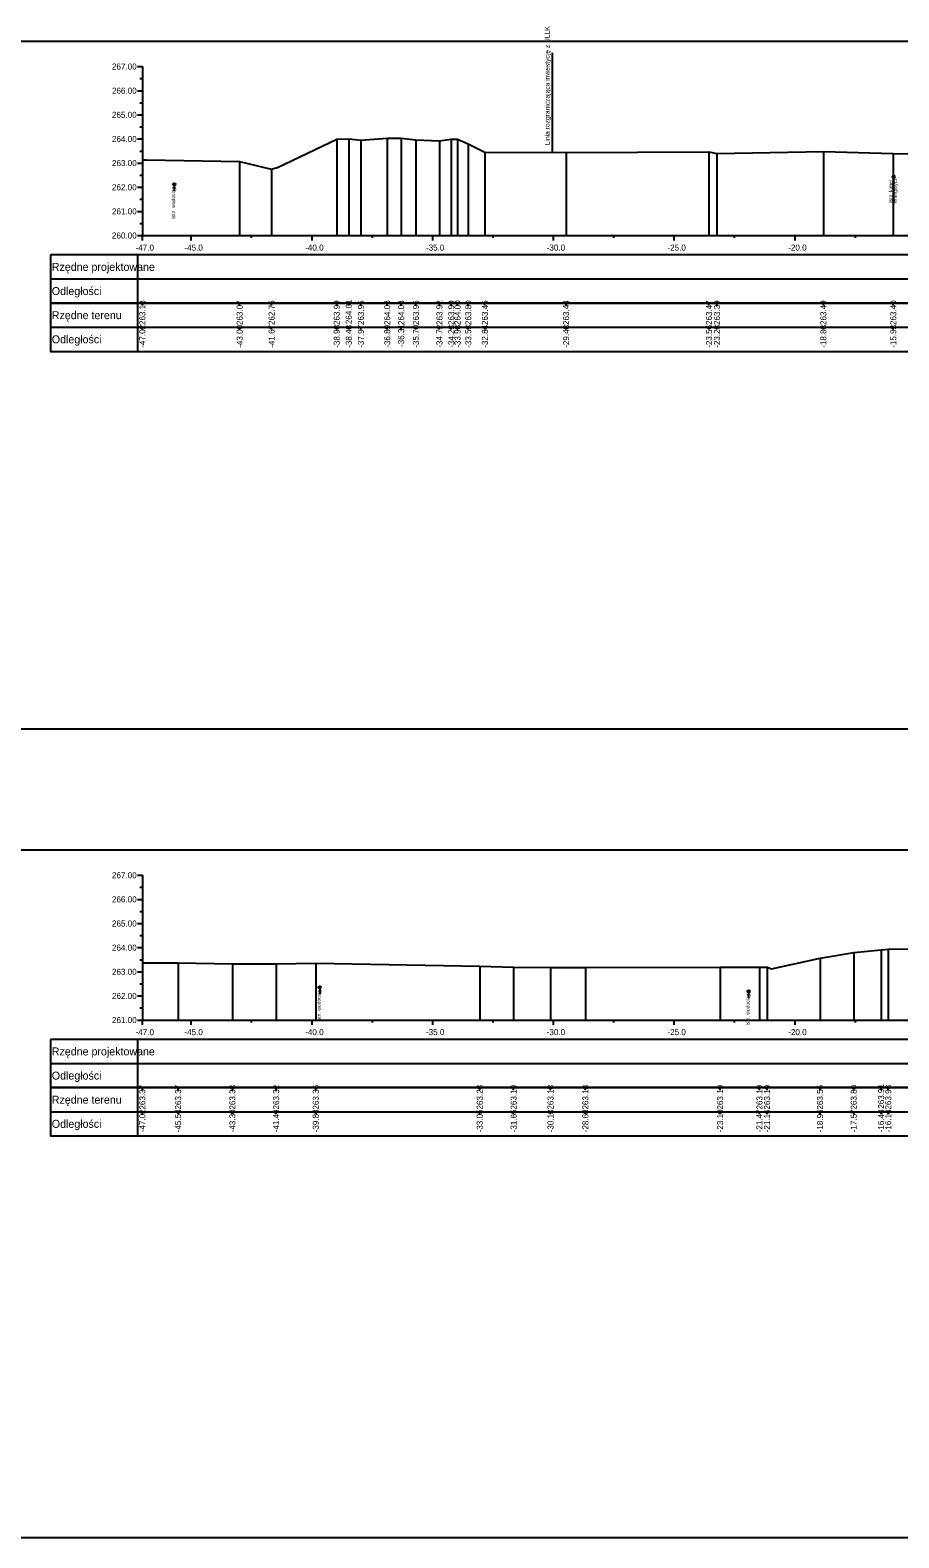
# Model space of a CAD drawing. Extents: x 6516023 to 6560129, y 5513077 to 5529206.
# Drawn here: x 6520548.3 to 6520584.3, y 5514518.2 to 5514580.6 of the extents above; entities that cross this region are included whole.
import ezdxf

# ---------------------------------------------------------------- set-up
doc = ezdxf.new("R2010")
doc.units = 0
for name, color, linetype in [('TOR_PRZEK_P-kable', 7, 'Continuous'), ('TOR_PRZEK_P-tabelka istniejace', 7, 'Continuous'), ('TOR_PRZEK_P-tabelka projektowane', 7, 'Continuous'), ('TOR_PRZEK_P-teren istniejacy', 7, 'Continuous'), ('TOR_PRZEK_P-uklad odniesienia', 7, 'Continuous'), ('TOR_PS_T-granica PKP-projektowana', 7, 'Continuous'), ('TOR_RAMKI-ramka+tabelka 1', 7, 'Continuous')]:
    doc.layers.add(name, color=color, linetype=linetype)

msp = doc.modelspace()

# ---------------------------------------------------------------- linework, layer by layer
at = {"layer": 'TOR_PRZEK_P-kable'}
for p, q in [((6520554.284, 5514574.222), (6520554.284, 5514573.952)), ((6520584.067, 5514574.537), (6520584.067, 5514573.428)), ((6520560.309, 5514540.962), (6520560.309, 5514540.692)), ((6520578.068, 5514540.797), (6520578.068, 5514540.527))]:
    msp.add_line(p, q, dxfattribs=at)
for centre in [(6520554.284, 5514574.222), (6520584.067, 5514574.537), (6520560.309, 5514540.962), (6520578.068, 5514540.797)]:
    msp.add_circle(centre, 0.05, dxfattribs=at)
at = {"layer": 'TOR_PRZEK_P-tabelka istniejace'}
for p, q in [((6520549.163, 5514569.306), (6520549.163, 5514567.306)), ((6520552.763, 5514569.306), (6520552.763, 5514567.306)), ((6520552.963, 5514569.206), (6520552.963, 5514569.306)), ((6520556.99, 5514569.206), (6520556.99, 5514569.306)), ((6520558.315, 5514569.206), (6520558.315, 5514569.306)), ((6520561.01, 5514569.206), (6520561.01, 5514569.306)), ((6520561.511, 5514569.206), (6520561.511, 5514569.306)), ((6520562.013, 5514569.206), (6520562.013, 5514569.306)), ((6520563.102, 5514569.206), (6520563.102, 5514569.306)), ((6520563.68, 5514569.206), (6520563.68, 5514569.306)), ((6520564.29, 5514569.206), (6520564.29, 5514569.306)), ((6520565.265, 5514569.206), (6520565.265, 5514569.306)), ((6520565.753, 5514569.206), (6520565.753, 5514569.306)), ((6520566.013, 5514569.206), (6520566.013, 5514569.306)), ((6520566.458, 5514569.206), (6520566.458, 5514569.306)), ((6520567.146, 5514569.206), (6520567.146, 5514569.306)), ((6520570.508, 5514569.206), (6520570.508, 5514569.306)), ((6520576.426, 5514569.206), (6520576.426, 5514569.306)), ((6520576.756, 5514569.206), (6520576.756, 5514569.306)), ((6520581.161, 5514569.206), (6520581.161, 5514569.306)), ((6520584.057, 5514569.206), (6520584.057, 5514569.306)), ((6520549.163, 5514568.306), (6520642.963, 5514568.306)), ((6520552.963, 5514568.206), (6520552.963, 5514568.306)), ((6520556.99, 5514568.206), (6520556.99, 5514568.306)), ((6520558.315, 5514568.206), (6520558.315, 5514568.306)), ((6520561.01, 5514568.206), (6520561.01, 5514568.306)), ((6520561.511, 5514568.206), (6520561.511, 5514568.306)), ((6520562.013, 5514568.206), (6520562.013, 5514568.306)), ((6520563.102, 5514568.206), (6520563.102, 5514568.306)), ((6520563.68, 5514568.206), (6520563.68, 5514568.306)), ((6520564.29, 5514568.206), (6520564.29, 5514568.306)), ((6520565.265, 5514568.206), (6520565.265, 5514568.306)), ((6520565.753, 5514568.206), (6520565.753, 5514568.306)), ((6520566.013, 5514568.206), (6520566.013, 5514568.306)), ((6520566.458, 5514568.206), (6520566.458, 5514568.306)), ((6520567.146, 5514568.206), (6520567.146, 5514568.306)), ((6520570.508, 5514568.206), (6520570.508, 5514568.306)), ((6520576.426, 5514568.206), (6520576.426, 5514568.306)), ((6520576.756, 5514568.206), (6520576.756, 5514568.306)), ((6520581.161, 5514568.206), (6520581.161, 5514568.306)), ((6520584.057, 5514568.206), (6520584.057, 5514568.306)), ((6520549.163, 5514536.806), (6520549.163, 5514534.806)), ((6520552.763, 5514536.806), (6520552.763, 5514534.806)), ((6520552.963, 5514536.706), (6520552.963, 5514536.806)), ((6520554.443, 5514536.706), (6520554.443, 5514536.806)), ((6520556.69, 5514536.706), (6520556.69, 5514536.806)), ((6520558.502, 5514536.706), (6520558.502, 5514536.806)), ((6520560.145, 5514536.706), (6520560.145, 5514536.806)), ((6520566.933, 5514536.706), (6520566.933, 5514536.806)), ((6520568.335, 5514536.706), (6520568.335, 5514536.806)), ((6520569.863, 5514536.706), (6520569.863, 5514536.806)), ((6520571.308, 5514536.706), (6520571.308, 5514536.806)), ((6520576.886, 5514536.706), (6520576.886, 5514536.806)), ((6520578.515, 5514536.706), (6520578.515, 5514536.806)), ((6520578.831, 5514536.706), (6520578.831, 5514536.806)), ((6520581.023, 5514536.706), (6520581.023, 5514536.806)), ((6520582.418, 5514536.706), (6520582.418, 5514536.806)), ((6520583.553, 5514536.706), (6520583.553, 5514536.806)), ((6520583.847, 5514536.706), (6520583.847, 5514536.806)), ((6520549.163, 5514535.806), (6520642.963, 5514535.806)), ((6520552.963, 5514535.706), (6520552.963, 5514535.806)), ((6520554.443, 5514535.706), (6520554.443, 5514535.806)), ((6520556.69, 5514535.706), (6520556.69, 5514535.806)), ((6520558.502, 5514535.706), (6520558.502, 5514535.806)), ((6520560.145, 5514535.706), (6520560.145, 5514535.806)), ((6520566.933, 5514535.706), (6520566.933, 5514535.806)), ((6520568.335, 5514535.706), (6520568.335, 5514535.806)), ((6520569.863, 5514535.706), (6520569.863, 5514535.806)), ((6520571.308, 5514535.706), (6520571.308, 5514535.806)), ((6520576.886, 5514535.706), (6520576.886, 5514535.806)), ((6520578.515, 5514535.706), (6520578.515, 5514535.806)), ((6520578.831, 5514535.706), (6520578.831, 5514535.806)), ((6520581.023, 5514535.706), (6520581.023, 5514535.806)), ((6520582.418, 5514535.706), (6520582.418, 5514535.806)), ((6520583.553, 5514535.706), (6520583.553, 5514535.806)), ((6520583.847, 5514535.706), (6520583.847, 5514535.806))]:
    msp.add_line(p, q, dxfattribs=at)
for points in [[(6520561.01, 5514576.094), (6520561.01, 5514572.306), (6520561.01, 5514572.176), (6520561.01, 5514572.106)], [(6520561.511, 5514576.118), (6520561.511, 5514572.306), (6520561.511, 5514572.176), (6520561.511, 5514572.106)], [(6520562.013, 5514576.06), (6520562.013, 5514572.306), (6520562.013, 5514572.176), (6520562.013, 5514572.106)], [(6520563.102, 5514576.134), (6520563.102, 5514572.306), (6520563.102, 5514572.176), (6520563.102, 5514572.106)], [(6520563.68, 5514576.137), (6520563.68, 5514572.306), (6520563.68, 5514572.176), (6520563.68, 5514572.106)], [(6520564.29, 5514576.064), (6520564.29, 5514572.306), (6520564.29, 5514572.176), (6520564.29, 5514572.106)], [(6520565.265, 5514576.025), (6520565.265, 5514572.306), (6520565.265, 5514572.176), (6520565.265, 5514572.106)], [(6520565.753, 5514576.092), (6520565.753, 5514572.306), (6520565.753, 5514572.176), (6520565.753, 5514572.106)], [(6520566.013, 5514576.104), (6520566.013, 5514572.306), (6520566.013, 5514572.176), (6520566.013, 5514572.106)], [(6520566.458, 5514575.902), (6520566.458, 5514572.306), (6520566.458, 5514572.176), (6520566.458, 5514572.106)], [(6520567.146, 5514575.556), (6520567.146, 5514572.306), (6520567.146, 5514572.176), (6520567.146, 5514572.106)], [(6520570.508, 5514575.55), (6520570.508, 5514572.306), (6520570.508, 5514572.176), (6520570.508, 5514572.106)], [(6520576.426, 5514575.573), (6520576.426, 5514572.306), (6520576.426, 5514572.176), (6520576.426, 5514572.106)], [(6520576.756, 5514575.501), (6520576.756, 5514572.306), (6520576.756, 5514572.176), (6520576.756, 5514572.106)], [(6520581.161, 5514575.592), (6520581.161, 5514572.306), (6520581.161, 5514572.176), (6520581.161, 5514572.106)], [(6520584.057, 5514575.505), (6520584.057, 5514572.306), (6520584.057, 5514572.176), (6520584.057, 5514572.106)], [(6520552.963, 5514575.24), (6520552.963, 5514572.306), (6520552.963, 5514572.176), (6520552.963, 5514572.106)], [(6520556.99, 5514575.176), (6520556.99, 5514572.306), (6520556.99, 5514572.176), (6520556.99, 5514572.106)], [(6520558.315, 5514574.857), (6520558.315, 5514572.306), (6520558.315, 5514572.176), (6520558.315, 5514572.106)], [(6520582.418, 5514542.405), (6520582.418, 5514539.806), (6520582.418, 5514539.676), (6520582.418, 5514539.606)], [(6520583.553, 5514542.512), (6520583.553, 5514539.806), (6520583.553, 5514539.676), (6520583.553, 5514539.606)], [(6520583.847, 5514542.536), (6520583.847, 5514539.806), (6520583.847, 5514539.676), (6520583.847, 5514539.606)], [(6520552.963, 5514541.979), (6520552.963, 5514539.806), (6520552.963, 5514539.676), (6520552.963, 5514539.606)], [(6520554.443, 5514541.976), (6520554.443, 5514539.806), (6520554.443, 5514539.676), (6520554.443, 5514539.606)], [(6520556.69, 5514541.941), (6520556.69, 5514539.806), (6520556.69, 5514539.676), (6520556.69, 5514539.606)], [(6520558.502, 5514541.93), (6520558.502, 5514539.806), (6520558.502, 5514539.676), (6520558.502, 5514539.606)], [(6520560.145, 5514541.966), (6520560.145, 5514539.806), (6520560.145, 5514539.676), (6520560.145, 5514539.606)], [(6520566.933, 5514541.835), (6520566.933, 5514539.806), (6520566.933, 5514539.676), (6520566.933, 5514539.606)], [(6520568.335, 5514541.796), (6520568.335, 5514539.806), (6520568.335, 5514539.676), (6520568.335, 5514539.606)], [(6520569.863, 5514541.784), (6520569.863, 5514539.806), (6520569.863, 5514539.676), (6520569.863, 5514539.606)], [(6520571.308, 5514541.782), (6520571.308, 5514539.806), (6520571.308, 5514539.676), (6520571.308, 5514539.606)], [(6520576.886, 5514541.795), (6520576.886, 5514539.806), (6520576.886, 5514539.676), (6520576.886, 5514539.606)], [(6520578.515, 5514541.797), (6520578.515, 5514539.806), (6520578.515, 5514539.676), (6520578.515, 5514539.606)], [(6520578.831, 5514541.8), (6520578.831, 5514539.806), (6520578.831, 5514539.676), (6520578.831, 5514539.606)], [(6520581.023, 5514542.169), (6520581.023, 5514539.806), (6520581.023, 5514539.676), (6520581.023, 5514539.606)]]:
    msp.add_lwpolyline(points, dxfattribs=at)
for points in [[(6520549.163, 5514569.306), (6520549.163, 5514567.306), (6520642.963, 5514567.306), (6520642.963, 5514569.306)], [(6520549.163, 5514536.806), (6520549.163, 5514534.806), (6520642.963, 5514534.806), (6520642.963, 5514536.806)]]:
    msp.add_lwpolyline(points, close=True, dxfattribs=at)
at = {"layer": 'TOR_PRZEK_P-tabelka projektowane'}
for p, q in [((6520549.163, 5514571.306), (6520549.163, 5514569.306)), ((6520552.763, 5514571.306), (6520552.763, 5514569.306)), ((6520549.163, 5514570.306), (6520642.963, 5514570.306)), ((6520549.163, 5514538.806), (6520549.163, 5514536.806)), ((6520552.763, 5514538.806), (6520552.763, 5514536.806)), ((6520549.163, 5514537.806), (6520642.963, 5514537.806))]:
    msp.add_line(p, q, dxfattribs=at)
for points in [[(6520549.163, 5514571.306), (6520549.163, 5514569.306), (6520642.963, 5514569.306), (6520642.963, 5514571.306)], [(6520549.163, 5514538.806), (6520549.163, 5514536.806), (6520642.963, 5514536.806), (6520642.963, 5514538.806)]]:
    msp.add_lwpolyline(points, close=True, dxfattribs=at)
at = {"layer": 'TOR_PRZEK_P-teren istniejacy'}
for points in [[(6520552.963, 5514575.24), (6520553.134, 5514575.241), (6520556.99, 5514575.176), (6520558.315, 5514574.857), (6520558.355, 5514574.875), (6520558.563, 5514574.926), (6520561.01, 5514576.094), (6520561.511, 5514576.118), (6520562.013, 5514576.06), (6520563.102, 5514576.134), (6520563.68, 5514576.137), (6520564.29, 5514576.064), (6520565.265, 5514576.025), (6520565.753, 5514576.092), (6520566.013, 5514576.104), (6520566.458, 5514575.902), (6520567.146, 5514575.556), (6520570.508, 5514575.55), (6520576.426, 5514575.573), (6520576.756, 5514575.501), (6520581.161, 5514575.592), (6520584.057, 5514575.505), (6520585.717, 5514575.49)], [(6520552.963, 5514541.979), (6520554.443, 5514541.976), (6520556.69, 5514541.941), (6520558.502, 5514541.93), (6520560.145, 5514541.966), (6520566.933, 5514541.835), (6520568.335, 5514541.796), (6520569.863, 5514541.784), (6520571.308, 5514541.782), (6520576.886, 5514541.795), (6520578.515, 5514541.797), (6520578.831, 5514541.8), (6520579.011, 5514541.734), (6520581.023, 5514542.169), (6520582.418, 5514542.405), (6520583.553, 5514542.512), (6520583.847, 5514542.536), (6520585.2, 5514542.559)]]:
    msp.add_lwpolyline(points, dxfattribs=at)
at = {"layer": 'TOR_PRZEK_P-uklad odniesienia'}
for p, q in [((6520552.763, 5514579.106), (6520552.963, 5514579.106)), ((6520552.963, 5514579.106), (6520552.963, 5514572.106)), ((6520552.863, 5514578.606), (6520552.963, 5514578.606)), ((6520552.763, 5514578.106), (6520552.963, 5514578.106)), ((6520552.863, 5514577.606), (6520552.963, 5514577.606)), ((6520552.763, 5514577.106), (6520552.963, 5514577.106)), ((6520552.863, 5514576.606), (6520552.963, 5514576.606)), ((6520552.763, 5514576.106), (6520552.963, 5514576.106)), ((6520552.863, 5514575.606), (6520552.963, 5514575.606)), ((6520552.763, 5514575.106), (6520552.963, 5514575.106)), ((6520552.763, 5514574.106), (6520552.963, 5514574.106)), ((6520552.863, 5514574.606), (6520552.963, 5514574.606)), ((6520552.863, 5514573.606), (6520552.963, 5514573.606)), ((6520552.763, 5514573.106), (6520552.963, 5514573.106)), ((6520552.863, 5514572.606), (6520552.963, 5514572.606)), ((6520552.763, 5514572.106), (6520552.963, 5514572.106)), ((6520552.963, 5514572.106), (6520642.963, 5514572.106)), ((6520552.963, 5514572.006), (6520552.963, 5514572.106)), ((6520552.963, 5514571.906), (6520552.963, 5514572.106)), ((6520554.988, 5514571.906), (6520554.988, 5514572.106)), ((6520557.488, 5514572.006), (6520557.488, 5514572.106)), ((6520559.988, 5514571.906), (6520559.988, 5514572.106)), ((6520562.488, 5514572.006), (6520562.488, 5514572.106)), ((6520564.988, 5514571.906), (6520564.988, 5514572.106)), ((6520567.488, 5514572.006), (6520567.488, 5514572.106)), ((6520569.988, 5514571.906), (6520569.988, 5514572.106)), ((6520572.488, 5514572.006), (6520572.488, 5514572.106)), ((6520574.988, 5514571.906), (6520574.988, 5514572.106)), ((6520577.488, 5514572.006), (6520577.488, 5514572.106)), ((6520579.988, 5514571.906), (6520579.988, 5514572.106)), ((6520582.488, 5514572.006), (6520582.488, 5514572.106)), ((6520552.763, 5514545.606), (6520552.963, 5514545.606)), ((6520552.963, 5514545.606), (6520552.963, 5514539.606)), ((6520552.863, 5514545.106), (6520552.963, 5514545.106)), ((6520552.763, 5514544.606), (6520552.963, 5514544.606)), ((6520552.863, 5514544.106), (6520552.963, 5514544.106)), ((6520552.763, 5514543.606), (6520552.963, 5514543.606)), ((6520552.863, 5514543.106), (6520552.963, 5514543.106)), ((6520552.763, 5514542.606), (6520552.963, 5514542.606)), ((6520552.763, 5514541.606), (6520552.963, 5514541.606)), ((6520552.863, 5514542.106), (6520552.963, 5514542.106)), ((6520552.863, 5514541.106), (6520552.963, 5514541.106)), ((6520552.763, 5514540.606), (6520552.963, 5514540.606)), ((6520552.863, 5514540.106), (6520552.963, 5514540.106)), ((6520552.763, 5514539.606), (6520552.963, 5514539.606)), ((6520552.963, 5514539.606), (6520642.963, 5514539.606)), ((6520552.963, 5514539.506), (6520552.963, 5514539.606)), ((6520552.963, 5514539.406), (6520552.963, 5514539.606)), ((6520554.988, 5514539.406), (6520554.988, 5514539.606)), ((6520557.488, 5514539.506), (6520557.488, 5514539.606)), ((6520559.988, 5514539.406), (6520559.988, 5514539.606)), ((6520562.488, 5514539.506), (6520562.488, 5514539.606)), ((6520564.988, 5514539.406), (6520564.988, 5514539.606)), ((6520567.488, 5514539.506), (6520567.488, 5514539.606)), ((6520569.988, 5514539.406), (6520569.988, 5514539.606)), ((6520572.488, 5514539.506), (6520572.488, 5514539.606)), ((6520574.988, 5514539.406), (6520574.988, 5514539.606)), ((6520577.488, 5514539.506), (6520577.488, 5514539.606)), ((6520579.988, 5514539.406), (6520579.988, 5514539.606)), ((6520582.488, 5514539.506), (6520582.488, 5514539.606))]:
    msp.add_line(p, q, dxfattribs=at)
at = {"layer": 'TOR_PS_T-granica PKP-projektowana'}
msp.add_line((6520569.94, 5514575.551), (6520569.94, 5514579.673), dxfattribs=at)
at = {"layer": 'TOR_RAMKI-ramka+tabelka 1'}
for points in [[(6520449.513, 5514580.156), (6520697.013, 5514580.156), (6520697.013, 5514551.656), (6520449.513, 5514551.656)], [(6520449.513, 5514546.656), (6520697.013, 5514546.656), (6520697.013, 5514518.156), (6520449.513, 5514518.156)]]:
    msp.add_lwpolyline(points, close=True, dxfattribs=at)

# ---------------------------------------------------------------- texts
at = {"layer": 'TOR_PRZEK_P-kable'}
for s, p in [('Istn. kabel', (6520584.022, 5514573.464)), ('energetycz.', (6520584.216, 5514573.464)), ('Istn. wodociąg', (6520554.322, 5514572.802)), ('Istn. wodociąg', (6520560.347, 5514539.543)), ('Istn. wodociąg', (6520578.106, 5514539.377))]:
    msp.add_text(s, height=0.14999, rotation=90.0511, dxfattribs=at).set_placement(p)
at = {"layer": 'TOR_PRZEK_P-tabelka istniejace'}
for s, p in [('263.13', (6520553.088, 5514568.398)), ('263.07', (6520557.115, 5514568.398)), ('262.75', (6520558.44, 5514568.397)), ('263.99', (6520561.135, 5514568.398)), ('264.01', (6520561.636, 5514568.433)), ('263.95', (6520562.138, 5514568.397)), ('264.03', (6520563.227, 5514568.398)), ('264.03', (6520563.805, 5514568.398)), ('263.96', (6520564.415, 5514568.398)), ('263.92', (6520565.39, 5514568.4)), ('263.99', (6520565.878, 5514568.398)), ('264.00', (6520566.138, 5514568.398)), ('263.80', (6520566.583, 5514568.398)), ('263.45', (6520567.271, 5514568.397)), ('263.44', (6520570.633, 5514568.399)), ('263.47', (6520576.551, 5514568.398)), ('263.39', (6520576.881, 5514568.398)), ('263.49', (6520581.286, 5514568.398)), ('263.40', (6520584.182, 5514568.398)), ('-47.02', (6520553.088, 5514567.456)), ('-43.00', (6520557.115, 5514567.455)), ('-41.67', (6520558.44, 5514567.455)), ('-38.98', (6520561.135, 5514567.454)), ('-38.48', (6520561.636, 5514567.454)), ('-37.97', (6520562.138, 5514567.455)), ('-36.89', (6520563.227, 5514567.455)), ('-36.31', (6520563.805, 5514567.489)), ('-35.70', (6520564.415, 5514567.455)), ('-34.72', (6520565.39, 5514567.456)), ('-34.23', (6520565.878, 5514567.454)), ('-33.98', (6520566.138, 5514567.454)), ('-33.53', (6520566.583, 5514567.454)), ('-32.84', (6520567.271, 5514567.455)), ('-29.48', (6520570.633, 5514567.454)), ('-23.56', (6520576.551, 5514567.454)), ('-23.23', (6520576.881, 5514567.454)), ('-18.83', (6520581.286, 5514567.454)), ('-15.93', (6520584.182, 5514567.454)), ('263.37', (6520553.088, 5514535.898)), ('263.37', (6520554.568, 5514535.898)), ('263.33', (6520556.815, 5514535.898)), ('263.32', (6520558.627, 5514535.9)), ('263.36', (6520560.27, 5514535.898)), ('263.23', (6520567.058, 5514535.898)), ('263.19', (6520568.46, 5514535.898)), ('263.18', (6520569.988, 5514535.898)), ('263.18', (6520571.433, 5514535.898)), ('263.19', (6520577.011, 5514535.898)), ('263.19', (6520578.64, 5514535.898)), ('263.19', (6520578.956, 5514535.898)), ('263.56', (6520581.148, 5514535.898)), ('263.80', (6520582.543, 5514535.898)), ('263.91', (6520583.678, 5514535.933)), ('263.93', (6520583.972, 5514535.898)), ('-47.02', (6520553.088, 5514534.956)), ('-45.54', (6520554.568, 5514534.955)), ('-43.30', (6520556.815, 5514534.955)), ('-41.49', (6520558.627, 5514534.955)), ('-39.84', (6520560.27, 5514534.955)), ('-33.05', (6520567.058, 5514534.953)), ('-31.65', (6520568.46, 5514534.953)), ('-30.13', (6520569.988, 5514534.954)), ('-28.68', (6520571.433, 5514534.954)), ('-23.10', (6520577.011, 5514534.955)), ('-21.47', (6520578.64, 5514534.955)), ('-21.16', (6520578.956, 5514534.954)), ('-18.96', (6520581.148, 5514534.954)), ('-17.57', (6520582.543, 5514534.955)), ('-16.44', (6520583.678, 5514534.955)), ('-16.14', (6520583.972, 5514534.955))]:
    msp.add_text(s, height=0.25, rotation=90, dxfattribs=at).set_placement(p)
for s, p in [('Rzędne terenu', (6520549.213, 5514568.641)), ('Odległości', (6520549.213, 5514567.641)), ('Rzędne terenu', (6520549.213, 5514536.141)), ('Odległości', (6520549.213, 5514535.141))]:
    msp.add_text(s, height=0.33, dxfattribs=at).set_placement(p)
at = {"layer": 'TOR_PRZEK_P-tabelka projektowane'}
for s, p in [('Rzędne projektowane', (6520549.213, 5514570.641)), ('Odległości', (6520549.213, 5514569.641)), ('Rzędne projektowane', (6520549.213, 5514538.141)), ('Odległości', (6520549.213, 5514537.141))]:
    msp.add_text(s, height=0.33, dxfattribs=at).set_placement(p)
at = {"layer": 'TOR_PRZEK_P-uklad odniesienia'}
for s, height, p in [('267.00', 0.25, (6520551.705, 5514578.981)), ('266.00', 0.25, (6520551.705, 5514577.981)), ('265.00', 0.25, (6520551.705, 5514576.981)), ('264.00', 0.25, (6520551.705, 5514575.981)), ('263.00', 0.25, (6520551.705, 5514574.981)), ('262.00', 0.25, (6520551.705, 5514573.981)), ('261.00', 0.25, (6520551.705, 5514572.981)), ('260.00', 0.25, (6520551.705, 5514571.981)), ('-47.0', 0.25, (6520552.682, 5514571.481)), ('-', 0.0001, (6520552.963, 5514572.106)), ('-45.0', 0.25, (6520554.707, 5514571.481)), ('-40.0', 0.25, (6520559.707, 5514571.481)), ('-35.0', 0.25, (6520564.707, 5514571.481)), ('-30.0', 0.25, (6520569.707, 5514571.481)), ('-25.0', 0.25, (6520574.707, 5514571.481)), ('-20.0', 0.25, (6520579.707, 5514571.481)), ('267.00', 0.25, (6520551.705, 5514545.481)), ('266.00', 0.25, (6520551.705, 5514544.481)), ('265.00', 0.25, (6520551.705, 5514543.481)), ('264.00', 0.25, (6520551.705, 5514542.481)), ('263.00', 0.25, (6520551.705, 5514541.481)), ('262.00', 0.25, (6520551.705, 5514540.481)), ('261.00', 0.25, (6520551.705, 5514539.481)), ('-47.0', 0.25, (6520552.682, 5514538.981)), ('-', 0.0001, (6520552.963, 5514539.606)), ('-45.0', 0.25, (6520554.707, 5514538.981)), ('-40.0', 0.25, (6520559.707, 5514538.981)), ('-35.0', 0.25, (6520564.707, 5514538.981)), ('-30.0', 0.25, (6520569.707, 5514538.981)), ('-25.0', 0.25, (6520574.707, 5514538.981)), ('-20.0', 0.25, (6520579.707, 5514538.981))]:
    msp.add_text(s, height=height, dxfattribs=at).set_placement(p)
at = {"layer": 'TOR_PS_T-granica PKP-projektowana'}
msp.add_text('Linia rozgraniczająca inwestycję z ULLK', height=0.2, rotation=90.0511, dxfattribs=at).set_placement((6520569.83, 5514575.845))

doc.saveas('drawing.dxf')
